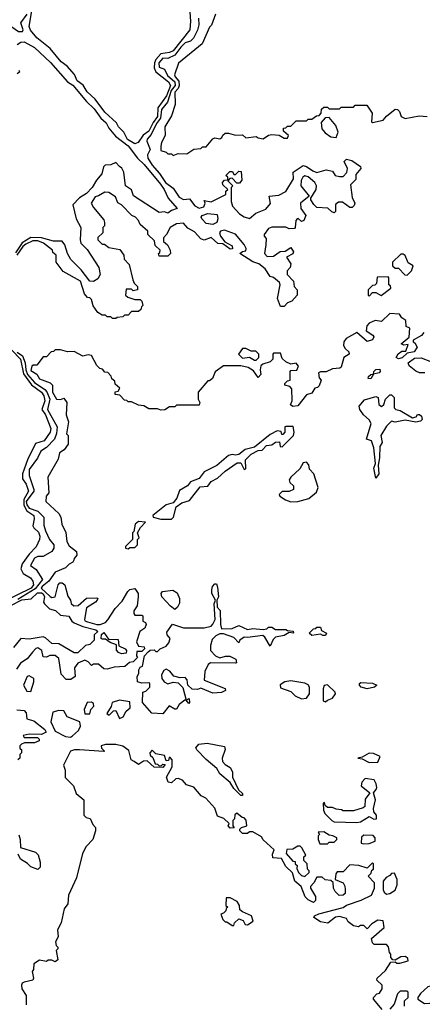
# Model space of a CAD drawing. Extents: x 2737310 to 2869991, y 870230 to 1012730.
# Tile 452 of 479: x 2811960 to 2814282, y 937085 to 942764. Entities that reach past the tile are written whole.
import ezdxf

# ---------------------------------------------------------------- set-up
doc = ezdxf.new("R2010")
doc.units = 0

msp = doc.modelspace()

# ---------------------------------------------------------------- linework, layer by layer
at = {"layer": '0CON02XD'}
for points in [[(2811847.5, 942785), (2811845, 942750), (2811875, 942750), (2811885, 942732.5), (2811915, 942722.5), (2811952.5, 942695), (2811976.7, 942695), (2811980, 942705), (2811967.5, 942745), (2812003.8, 942795)], [(2812940, 942835), (2812946, 942755), (2812940.8, 942705), (2812846, 942585), (2812825, 942574.3), (2812773.8, 942566.2), (2812745.6, 942535), (2812736.7, 942515), (2812736.6, 942486.6), (2812745, 942463.3), (2812818, 942405), (2812830, 942385), (2812806.9, 942325), (2812757.1, 942255), (2812754.4, 942205), (2812729.2, 942170.8), (2812705, 942120.8), (2812672.5, 942097.5), (2812643.8, 942055), (2812625, 942047.5), (2812582.5, 942072.5), (2812561.2, 942115), (2812530, 942145), (2812518.8, 942168.8), (2812450.9, 942230.9), (2812395.5, 942305.5), (2812348.3, 942348.3), (2812325.5, 942385.5), (2812291.4, 942411.4), (2812276.8, 942446.8), (2812233.8, 942495), (2812200.2, 942520.2), (2812135, 942598), (2812058.8, 942658.8), (2812022.7, 942702.7), (2812014.3, 942725), (2812032.8, 942827.2)], [(2813090, 942795), (2813067, 942733), (2813055, 942720), (2813012.5, 942625), (2812877, 942513), (2812853.9, 942446.1), (2812856.2, 942435), (2812878.7, 942408.7), (2812880.6, 942385), (2812873.4, 942366.6), (2812854.2, 942345), (2812856.1, 942273.9), (2812835, 942210), (2812797.5, 942145), (2812800, 942095), (2812777.5, 942055), (2812773.3, 942035), (2812775, 942010), (2812805, 942000), (2812815, 941990), (2812835, 941990), (2812845, 941980)], [(2812991.7, 942771.7), (2812993.3, 942735), (2812985.8, 942704.2), (2812962.3, 942657.7), (2812945, 942640), (2812915, 942631.2), (2812889.4, 942605)], [(2811945, 942620), (2811966.4, 942633.6), (2811985, 942636.2), (2812045, 942602.5), (2812137.1, 942517.1), (2812235, 942406), (2812266, 942386), (2812345, 942291.2), (2812389.5, 942249.5), (2812428, 942195), (2812459.1, 942169.1), (2812475, 942137.5), (2812512.3, 942092.3), (2812585.8, 942035.8), (2812638.8, 941965), (2812678.3, 941928.3), (2812772.9, 941815), (2812794.2, 941785), (2812816.2, 941735), (2812867.5, 941675), (2812835, 941663.3), (2812815, 941647.5), (2812795, 941656.2), (2812765, 941652.5), (2812617, 941747), (2812605, 941782.5), (2812570, 941805), (2812560, 941885), (2812548.3, 941908.3), (2812536.7, 941916.7), (2812515, 941940), (2812485, 941927.5), (2812452.5, 941925), (2812443.3, 941915), (2812433.8, 941875), (2812402.7, 941837.3), (2812378.8, 941795), (2812345, 941761.2), (2812305, 941736.2), (2812266.2, 941695), (2812286.7, 941615), (2812312, 941565), (2812308.8, 941495), (2812313.3, 941475), (2812348.8, 941438.8), (2812416.7, 941335), (2812423.3, 941295), (2812411.7, 941268.3), (2812385, 941253.3), (2812365, 941256.2), (2812315, 941322), (2812255, 941380), (2812235.8, 941415), (2812221.2, 941465), (2812205.7, 941485.7), (2812155, 941485.8), (2812085.6, 941505.6), (2812025, 941507.8), (2811973.9, 941476.1), (2811935, 941420)], [(2812889.4, 942605), (2812855, 942559.2), (2812815, 942540), (2812785, 942541.2), (2812762.5, 942515), (2812765, 942490), (2812795, 942477.5), (2812812.6, 942442.6), (2812854.3, 942405), (2812857.8, 942385), (2812833.6, 942355), (2812812.2, 942287.8), (2812778.6, 942245), (2812773.1, 942195), (2812748.6, 942165), (2812718, 942102), (2812696.2, 942075), (2812693.6, 942063.6), (2812712.5, 942015), (2812697.5, 941985), (2812700, 941965), (2812723.8, 941925), (2812766.8, 941876.8), (2812801.2, 941825), (2812845, 941792.5), (2812880.5, 941740.5), (2812905, 941727.5), (2812940, 941730), (2812970.7, 941690.7), (2812995, 941676.7), (2813022.5, 941685), (2813030, 941705), (2813025, 941720), (2813065, 941713.3), (2813150, 941755), (2813150, 941775), (2813160, 941785), (2813131.7, 941811.7), (2813130, 941825), (2813141.7, 941838.3), (2813160, 941840), (2813160, 941855), (2813150, 941865), (2813171.7, 941888.3), (2813188.3, 941888.3), (2813195, 941870), (2813205, 941870), (2813225, 941890), (2813238.3, 941888.3), (2813241.7, 941838.3), (2813228.3, 941821.7), (2813211.7, 941821.7), (2813185, 941850), (2813171.7, 941848.3), (2813160, 941835), (2813190, 941805), (2813180, 941795), (2813180, 941715), (2813188.3, 941688.3), (2813227.5, 941645), (2813255, 941626.7), (2813285, 941617.5), (2813323, 941647), (2813379.3, 941670.7), (2813407, 941703), (2813400, 941745), (2813455, 941752.5), (2813495, 941772.5), (2813540, 941845), (2813537.5, 941885), (2813595, 941922.5), (2813615, 941917.5), (2813651.2, 941891.2), (2813675, 941883.3), (2813727, 941897), (2813765, 941890), (2813780, 941865), (2813805, 941860), (2813825, 941860), (2813847, 941883), (2813850, 941905), (2813832.5, 941945), (2813845, 941960), (2813875, 941952.5), (2813926.4, 941916.4), (2813927.5, 941905), (2813898.3, 941871.7), (2813898.3, 941841.7), (2813868.3, 941811.7), (2813878.3, 941738.3), (2813892.5, 941705), (2813888.8, 941691.2), (2813878.8, 941681.2), (2813865, 941680), (2813821.7, 941711.7), (2813798.3, 941711.7), (2813782.5, 941697.5), (2813781.7, 941658.3), (2813775, 941650), (2813760, 941655), (2813737, 941677), (2813675, 941680), (2813657, 941697), (2813640, 941725), (2813640, 941735), (2813670, 941785), (2813672.5, 941805), (2813662.5, 941825), (2813625, 941857.5), (2813605, 941862.5), (2813593.6, 941856.4), (2813583.6, 941836.4), (2813582.5, 941805), (2813630, 941745), (2813580, 941705), (2813582.5, 941675), (2813610, 941635), (2813600, 941605), (2813585, 941600), (2813567, 941617), (2813560, 941615), (2813552.5, 941605), (2813550, 941565), (2813545, 941560), (2813515, 941557.5), (2813495, 941567.5), (2813415, 941566.2), (2813395, 941560), (2813370, 941525), (2813370, 941515), (2813381.7, 941501.7), (2813380, 941465), (2813372.5, 941415), (2813388.3, 941398.3), (2813425, 941400), (2813463, 941427), (2813491.7, 941428.3), (2813525, 941450), (2813540, 941425), (2813535, 941412.5), (2813500, 941395), (2813523.8, 941355), (2813520, 941335), (2813502.5, 941315), (2813502.5, 941295), (2813540, 941255), (2813542.5, 941225), (2813560, 941205), (2813560, 941175), (2813529.3, 941140.7), (2813505, 941130), (2813485, 941110), (2813465, 941110), (2813446.4, 941156.4), (2813462.5, 941235), (2813458.3, 941248.3), (2813425, 941277.5), (2813405, 941282.5), (2813376.4, 941326.4), (2813340, 941355), (2813305, 941366.7), (2813230, 941415), (2813245, 941427.5), (2813265, 941430), (2813266.7, 941445), (2813255, 941467.5), (2813205, 941526.2), (2813140.7, 941550.7), (2813117.5, 941545), (2813112.5, 941535), (2813117.5, 941515), (2813142.5, 941482.5), (2813185, 941460), (2813188.3, 941441.7), (2813175, 941440), (2813131.7, 941471.7), (2813103, 941473), (2813065, 941507.5), (2813025, 941492.5), (2813005, 941500), (2812969.3, 941539.3), (2812930.7, 941560.7), (2812905, 941590), (2812864.4, 941585.6), (2812827.5, 941565), (2812807.5, 941525), (2812790, 941505), (2812790, 941485), (2812812.5, 941465), (2812827.5, 941435), (2812830, 941415), (2812815, 941400), (2812765, 941400), (2812760, 941415), (2812768.3, 941421.7), (2812770, 941435), (2812741.7, 941461.7), (2812738.3, 941488.3), (2812700, 941525), (2812700, 941545), (2812655, 941582.5), (2812646.1, 941606.1), (2812627.5, 941625), (2812607.5, 941635), (2812547.5, 941695), (2812527, 941707), (2812513, 941743), (2812475, 941767.5), (2812450.7, 941769.3), (2812415, 941747.5), (2812395, 941742.5), (2812372.5, 941705), (2812385, 941680), (2812445, 941610), (2812450, 941595), (2812450, 941575), (2812440, 941565), (2812440, 941535), (2812411.7, 941508.3), (2812410, 941495), (2812435, 941470), (2812448.3, 941468.3), (2812475, 941450), (2812538.3, 941438.3), (2812560, 941405), (2812563, 941383), (2812591.7, 941351.7), (2812613, 941263), (2812620, 941245), (2812640, 941225), (2812640, 941205), (2812615, 941200), (2812605, 941210), (2812575, 941210), (2812570, 941175), (2812583, 941163), (2812625, 941150), (2812655, 941150), (2812665, 941140), (2812670, 941115), (2812661.7, 941108.3), (2812658.3, 941091.7), (2812645, 941080), (2812605, 941080), (2812585, 941060), (2812565, 941060), (2812555, 941050), (2812523, 941047), (2812515, 941040), (2812495, 941040), (2812485, 941050), (2812465, 941050), (2812455, 941060), (2812435, 941060), (2812410, 941075), (2812383, 941113), (2812375, 941150), (2812365, 941160), (2812351.7, 941161.7), (2812333, 941183), (2812310, 941255), (2812210.7, 941310.7), (2812170, 941365), (2812170, 941405), (2812151.7, 941421.7), (2812150, 941435), (2812096.7, 941475), (2812065, 941487.8), (2812035, 941488.1), (2811995, 941469.5), (2811978.1, 941455), (2811944.1, 941405.9)], [(2811945, 942453.3), (2811960, 942465), (2811955, 942470)], [(2812845, 941980), (2812875, 941992.5), (2812925, 941990), (2812965, 942017.5), (2813005, 942020), (2813015, 942030), (2813035, 942030), (2813075, 942077.5), (2813085, 942082.5), (2813115, 942077.5), (2813126.4, 942083.6), (2813131.7, 942098.3), (2813145, 942110), (2813165, 942110), (2813205, 942097.5), (2813245, 942100), (2813265, 942082.5), (2813325, 942090), (2813335, 942082.5), (2813365, 942077.5), (2813395, 942097.5), (2813415, 942102.5), (2813457.5, 942097.5), (2813485, 942080), (2813505, 942080), (2813510, 942095), (2813481.7, 942121.7), (2813481.7, 942138.3), (2813495, 942140), (2813505, 942150), (2813525, 942150), (2813555, 942180), (2813615, 942180), (2813625, 942190), (2813645, 942190), (2813671.7, 942208.3), (2813688.3, 942211.7), (2813700, 942225), (2813701.7, 942248.3), (2813715, 942260), (2813735, 942260), (2813745, 942250), (2813805, 942250), (2813815, 942260), (2813885, 942260), (2813895, 942270), (2813961.7, 942271.7), (2813992.5, 942225), (2813990, 942175), (2813995, 942170), (2814056.1, 942183.9), (2814075, 942207.5), (2814125, 942247.5), (2814140, 942245), (2814150, 942235), (2814160, 942205), (2814183.6, 942193.6), (2814265, 942210), (2814310, 942205)], [(2813785, 942083.8), (2813796.7, 942115), (2813783.6, 942153.6), (2813745, 942200), (2813721.7, 942198.3), (2813698.3, 942171.7), (2813702.5, 942135), (2813722.1, 942112.1), (2813755, 942088.8), (2813785, 942083.8)], [(2813075, 941583.3), (2813035, 941587.5), (2813010, 941615), (2813006.7, 941625), (2813013.3, 941635), (2813046.1, 941646.1), (2813099.3, 941639.3), (2813103.3, 941615), (2813097.5, 941595), (2813075, 941583.3)], [(2814195, 941290), (2814220, 941315), (2814230, 941345), (2814201.7, 941361.7), (2814183, 941403), (2814171.7, 941411.7), (2814158.3, 941411.7), (2814110, 941365), (2814110, 941345), (2814125, 941330), (2814145, 941330), (2814181.7, 941291.7), (2814195, 941290)], [(2813975, 941170), (2813995, 941190), (2814015, 941190), (2814045, 941172.5), (2814100, 941215), (2814098.3, 941228.3), (2814090, 941235), (2814090, 941275), (2814085, 941280), (2814021.7, 941278.3), (2814018.3, 941241.7), (2814008.3, 941231.7), (2813995, 941230), (2813970, 941205), (2813970, 941175), (2813975, 941170)], [(2814290.7, 940959.3), (2814278.3, 940941.7), (2814230, 940915), (2814230, 940905), (2814240, 940900), (2814252.5, 940875), (2814235, 940847.5), (2814195, 940840), (2814166.7, 940813.3), (2814145, 940807.5), (2814132.5, 940815), (2814143.6, 940836.4), (2814165, 940852.5), (2814178.3, 940851.7), (2814188.3, 940851.7), (2814200, 940890), (2814175, 940887.5), (2814160, 940895), (2814207.5, 940932.5), (2814210, 940985), (2814190, 940995), (2814188.3, 941028.3), (2814163.6, 941043.6), (2814150, 941065), (2814095, 941070), (2814047, 941023), (2814010.7, 941029.3), (2813975, 941013.3), (2813961.7, 940998.3), (2813958.3, 940968.3), (2813996.7, 940945), (2814002.5, 940935), (2813995, 940917.5), (2813965, 940907.5), (2813905, 940960), (2813844.2, 940925.8), (2813830, 940905), (2813828.8, 940885), (2813837, 940867), (2813858.3, 940848.3), (2813860, 940835), (2813830, 940815), (2813815, 940760), (2813807, 940753), (2813765, 940750), (2813727, 940733), (2813695, 940732.5), (2813683.6, 940726.4), (2813688.3, 940698.3), (2813700, 940685), (2813688.3, 940651.7), (2813678.3, 940641.7), (2813661.7, 940638.3), (2813645, 940610), (2813615, 940600), (2813565, 940537.5), (2813535, 940532.5), (2813523, 940543), (2813532.5, 940565), (2813530, 940635), (2813518.3, 940648.3), (2813490, 940655), (2813490, 940665), (2813505, 940680), (2813520, 940685), (2813520, 940735), (2813525, 940740), (2813558.3, 940741.7), (2813568.8, 940765), (2813555, 940782.5), (2813525, 940777.5), (2813495, 940790), (2813475, 940810), (2813465, 940840), (2813425, 940840), (2813420, 940835), (2813420, 940805), (2813405, 940790), (2813362.5, 940777.5), (2813351.7, 940768.3), (2813347.5, 940745), (2813351.7, 940718.3), (2813335, 940700), (2813309.3, 940739.3), (2813277, 940757), (2813235, 940767.5), (2813135, 940767.5), (2813086.7, 940733.3), (2813072.5, 940695)], [(2811809.4, 940965), (2811964.3, 940805), (2811981.3, 940721.3), (2812027.8, 940657.8), (2812086, 940615), (2812100, 940595), (2812105.7, 940565), (2812088, 940515), (2812108.6, 940485), (2812138.8, 940405), (2812135.7, 940384.3), (2812101.2, 940335), (2812051.2, 940318.8), (2812005.8, 940225), (2811975.7, 940144.3), (2811975.9, 940115.9), (2811997.5, 940085), (2812010, 940045), (2811983.1, 939996.9), (2811983.7, 939963.7), (2812001.2, 939931.2), (2812041.2, 939905), (2812043.8, 939885), (2812036.7, 939845), (2812042.3, 939832.3), (2812068.3, 939808.3), (2812075.8, 939785.8), (2812074, 939765), (2812055.7, 939724.3), (2812015, 939682), (2811974.2, 939625), (2811967.3, 939597.3), (2811980.3, 939570.3), (2812022.5, 939545), (2812036.1, 939526.1), (2812040, 939505), (2812025.8, 939485), (2811865, 939405.6)], [(2813072.5, 940695), (2813055, 940680), (2813045, 940680), (2812990, 940615), (2812990, 940575), (2813000, 940555), (2812995, 940540), (2812865, 940540), (2812855, 940530), (2812825, 940530), (2812797, 940513), (2812775, 940512.5), (2812755, 940520), (2812705, 940520), (2812677, 940537), (2812645, 940540), (2812605, 940560), (2812585, 940560), (2812578.3, 940568.3), (2812565, 940570), (2812538.3, 940598.3), (2812511.7, 940601.7), (2812511.7, 940618.3), (2812528.3, 940621.7), (2812538.3, 940638.3), (2812511.7, 940661.7), (2812508.3, 940678.3), (2812491.7, 940691.7), (2812488.3, 940708.3), (2812468.3, 940728.3), (2812451.7, 940731.7), (2812438.3, 940748.3), (2812421.7, 940751.7), (2812405, 940770), (2812375, 940827.5), (2812355, 940830), (2812325, 940822.5), (2812275, 940850), (2812235, 940847.5), (2812195, 940860), (2812165, 940860), (2812155, 940850), (2812141.7, 940848.3), (2812115, 940820), (2812095, 940820), (2812058.3, 940771.7), (2812038.3, 940771.7), (2812030, 940765), (2812025, 940740), (2812059.3, 940719.3), (2812075, 940692.5), (2812135, 940670), (2812150, 940655), (2812150, 940615), (2812172.5, 940575), (2812195, 940572.5), (2812215, 940580), (2812232.5, 940555), (2812227.5, 940485), (2812242.5, 940445), (2812230, 940375), (2812240, 940365), (2812240, 940315), (2812216.4, 940283.6), (2812190, 940265), (2812181.7, 940228.3), (2812122.5, 940125), (2812127.5, 940035), (2812112.5, 940015), (2812110, 939985), (2812186.4, 939916.4), (2812197.5, 939895), (2812202.5, 939855), (2812227, 939807), (2812232.5, 939755), (2812245, 939730), (2812287, 939697), (2812290, 939675), (2812273.8, 939656.2), (2812273, 939647), (2812265.9, 939634.1), (2812245.9, 939624.1), (2812225, 939602.5), (2812165, 939577.5), (2812128.6, 939525), (2812089.2, 939495), (2812084.4, 939484.4), (2812135, 939437.5), (2812145, 939432), (2812164, 939436), (2812181.2, 939505), (2812192.5, 939515), (2812205, 939516), (2812221.2, 939505), (2812238.3, 939438.3), (2812253.3, 939415), (2812256.4, 939396.4), (2812272.3, 939382.3), (2812297.5, 939385), (2812345, 939426.7), (2812405, 939430), (2812410, 939425), (2812407.5, 939415), (2812397.5, 939405), (2812345, 939372.5), (2812333.3, 939305), (2812336.7, 939296.7), (2812351.2, 939291.2), (2812405, 939275.7), (2812425, 939275.8), (2812455, 939288), (2812467.9, 939302.1), (2812511.7, 939368.3), (2812550.7, 939409.3), (2812583.6, 939466.4), (2812595, 939477.5), (2812625, 939482.5), (2812642.5, 939455), (2812642.5, 939435), (2812637, 939383), (2812617.5, 939355), (2812618.3, 939338.3), (2812625, 939330), (2812665, 939330), (2812670, 939325), (2812670, 939295), (2812686.4, 939286.4), (2812690, 939275), (2812682.5, 939255), (2812652.5, 939235), (2812633.3, 939175), (2812645, 939150), (2812677.5, 939147.5), (2812680, 939135), (2812665, 939120), (2812635, 939120), (2812633.3, 939095), (2812640, 939085), (2812615, 939060), (2812593.9, 939056.1), (2812567, 939033), (2812505, 939030), (2812465, 939017.5), (2812445, 939020), (2812415, 939046.7), (2812385, 939047.5), (2812375, 939040), (2812355, 939060), (2812335, 939070), (2812295, 939053.3), (2812276.7, 939025), (2812280, 938975), (2812255, 938957.5), (2812228.3, 938958.3), (2812198.3, 938988.3), (2812185, 939080), (2812165, 939096.7), (2812133.9, 939096.1), (2812115, 939087.5), (2812095, 939090), (2812087.5, 939125), (2812065, 939140), (2812053.6, 939136.4), (2812033.6, 939116.4), (2812003, 939077), (2811965, 939052.5), (2811941.7, 939018.3)], [(2813325, 940800), (2813340, 940815), (2813340, 940835), (2813321.7, 940851.7), (2813295, 940852.5), (2813265, 940867.5), (2813245, 940867.5), (2813222.5, 940835), (2813245, 940812.5), (2813285, 940817.5), (2813315, 940800), (2813325, 940800)], [(2811945, 940847.1), (2811975.7, 940825), (2811992.2, 940785), (2811994.6, 940744.6), (2812005, 940717.5), (2812045, 940670.8), (2812105, 940631.4), (2812117.1, 940617.1), (2812133.1, 940575), (2812120, 940515), (2812176.2, 940415), (2812172.7, 940377.3), (2812161.2, 940345), (2812113.9, 940296.1), (2812082.5, 940275), (2812062.5, 940235), (2812015, 940170), (2812013.8, 940135), (2812042, 940055), (2812040.8, 940045), (2811998.2, 939985), (2812000.9, 939965), (2812015, 939946.7), (2812065, 939930), (2812100, 939895), (2812099.3, 939849.3), (2812108.8, 939815), (2812132.5, 939765), (2812156.7, 939735), (2812157.5, 939715), (2812145, 939697.5), (2812095, 939667.5), (2812065, 939667.5), (2812045, 939657.5), (2812022.5, 939615), (2812055, 939592.5), (2812092.5, 939535), (2812049.7, 939480.3), (2811949.4, 939420.6)], [(2814296.4, 940726.4), (2814267, 940727), (2814245, 940737.5), (2814207, 940767), (2814200, 940785), (2814238.3, 940811.7), (2814275, 940813.3), (2814335, 940790)], [(2813985, 940692.5), (2813970, 940695), (2813972.5, 940705), (2813985, 940716.7), (2814000, 940720), (2814003.3, 940735), (2814014.2, 940745.8), (2814038.3, 940748.3), (2814040, 940735), (2814033, 940727), (2814000, 940720), (2813985, 940692.5)], [(2814015, 940120), (2814003.6, 940176.4), (2814012.5, 940205), (2814003.8, 940295), (2813990, 940335), (2813960, 940345), (2813987.5, 940435), (2813976.4, 940456.4), (2813943.9, 940483.9), (2813922.5, 940515), (2813917.5, 940535), (2813949.3, 940570.7), (2814015, 940590), (2814027.5, 940585), (2814032.5, 940545), (2814047, 940533), (2814060, 940545), (2814070, 940575), (2814095, 940600), (2814105, 940600), (2814120, 940585), (2814120, 940525), (2814130, 940515), (2814155, 940510), (2814225, 940467.5), (2814246.7, 940473.3), (2814255, 940487.5), (2814267, 940487), (2814277, 940477), (2814281.7, 940458.3), (2814271.7, 940448.3), (2814245, 940442.5), (2814183.6, 940453.6), (2814125, 940443.3), (2814105, 940447.5), (2814075, 940420), (2814042.5, 940365), (2814050, 940325), (2814037, 940303), (2814036.4, 940236.4), (2814027.5, 940195), (2814032.5, 940145), (2814015, 940120)], [(2812835, 939883.3), (2812846.7, 939895), (2812862.5, 939955), (2812895, 939976.7), (2812939.3, 939990.7), (2813000.6, 940069.4), (2813045.9, 940074.1), (2813065, 940101.2), (2813100.3, 940119.7), (2813145, 940160), (2813215, 940208.8), (2813235, 940207.5), (2813255, 940170), (2813265, 940172.5), (2813262.5, 940225), (2813295, 940257.5), (2813335, 940280), (2813358.3, 940281.7), (2813383, 940307), (2813415, 940312.5), (2813435, 940327.5), (2813458.3, 940328.3), (2813461.7, 940301.7), (2813475, 940300), (2813540, 940365), (2813542.5, 940385), (2813538.3, 940418.3), (2813495, 940417.5), (2813490, 940415), (2813490, 940385), (2813478.3, 940371.7), (2813471.7, 940371.7), (2813468.3, 940388.3), (2813445, 940392.5), (2813405, 940371.2), (2813315, 940297.5), (2813260, 940285), (2813225, 940256.2), (2813205, 940251.2), (2813185, 940256.2), (2813165, 940250), (2813097.3, 940192.7), (2813024.4, 940155.6), (2812995, 940116.7), (2812945, 940097.5), (2812927.5, 940075), (2812882.3, 940047.7), (2812866.8, 940003.2), (2812845, 939977.5), (2812804.3, 939965.7), (2812727.5, 939905), (2812730, 939895), (2812775, 939883.3), (2812835, 939883.3)], [(2813525, 939983.3), (2813565, 939984), (2813628.3, 940001.7), (2813671.2, 940038.8), (2813681.2, 940065), (2813657.5, 940145), (2813631.7, 940171.7), (2813627, 940197), (2813615, 940212.5), (2813595, 940207.5), (2813576.4, 940173.6), (2813524.1, 940125.9), (2813515, 940110), (2813517.5, 940095), (2813540, 940075), (2813540, 940055), (2813515, 940042.5), (2813475, 940042.5), (2813457.5, 940025), (2813460, 940015), (2813494.1, 939994.1), (2813525, 939983.3)], [(2812585, 939712.5), (2812595, 939720), (2812625, 939720), (2812640, 939735), (2812640, 939765), (2812650, 939775), (2812640, 939805), (2812656.7, 939835), (2812686.2, 939866.2), (2812645, 939868.8), (2812626.7, 939855), (2812617.5, 939812.5), (2812610, 939805), (2812610, 939765), (2812570, 939725), (2812570, 939715), (2812585, 939712.5)], [(2812785, 938760), (2812722.5, 938765), (2812667.5, 938825), (2812670, 938885), (2812688.3, 938891.7), (2812710, 938915), (2812710, 938935), (2812705, 938940), (2812665, 938937.5), (2812640, 938945), (2812637.5, 938975), (2812646.4, 938993.6), (2812647.5, 939015), (2812655, 939030), (2812667.5, 939035), (2812680, 939095), (2812701.7, 939118.3), (2812713, 939127), (2812735, 939130), (2812745, 939120), (2812755, 939120), (2812770, 939135), (2812805, 939150), (2812820.7, 939169.3), (2812827.5, 939195), (2812810, 939215), (2812808.3, 939231.7), (2812841.7, 939278.3), (2812905, 939256.7), (2813025, 939256.7), (2813063.6, 939266.4), (2813075, 939277.5), (2813087.5, 939305), (2813082.5, 939395), (2813090, 939415), (2813067.5, 939455), (2813067.5, 939475), (2813072.5, 939495), (2813085, 939510), (2813095, 939510), (2813101.7, 939491.7), (2813106.7, 939435), (2813097.5, 939415), (2813100, 939375), (2813116.4, 939356.4), (2813117.5, 939275), (2813125, 939250), (2813185, 939253.3), (2813225, 939270), (2813275, 939247.5), (2813305, 939252.5), (2813365, 939247.5), (2813385, 939250), (2813395, 939260), (2813415, 939260), (2813435, 939247.5), (2813495, 939247.5), (2813505, 939240), (2813537, 939237), (2813540, 939225), (2813515, 939230), (2813485, 939212.5), (2813435, 939202.5), (2813421.7, 939188.3), (2813405, 939150), (2813373.3, 939203.3), (2813361.7, 939211.7), (2813275, 939200), (2813255, 939202.5), (2813230, 939185), (2813225, 939170), (2813195, 939200), (2813135, 939222.5), (2813115, 939222.5), (2813090.7, 939209.3), (2813070.7, 939189.3), (2813060, 939155), (2813060, 939125), (2813090, 939095), (2813115, 939082.5), (2813147, 939093), (2813173, 939093), (2813207.5, 939075), (2813210, 939055), (2813205, 939052.5), (2813060, 939055), (2813047.5, 939045), (2813027.5, 939005), (2813023.6, 938953.6), (2813145, 938906.7), (2813147.5, 938895), (2813125, 938882.5), (2813075, 938880), (2813005, 938907.5), (2812985, 938900), (2812955, 938902.5), (2812930, 938925), (2812927, 938957), (2812915, 938970), (2812885, 938967.5), (2812848.3, 938978.3), (2812826.4, 939006.4), (2812805, 939017.5), (2812790.7, 939009.3), (2812777.5, 938985), (2812780, 938965), (2812793.3, 938945), (2812815, 938933.3), (2812845, 938942.5), (2812875, 938940), (2812901.7, 938911.7), (2812920, 938840), (2812938.3, 938848.3), (2812940, 938825), (2812935, 938820), (2812920, 938840), (2812911.7, 938838.3), (2812880, 938815), (2812865, 938787.5), (2812855, 938787.5), (2812823, 938807), (2812785, 938760)], [(2811912.6, 939387.4), (2811972.9, 939417.1), (2812025.6, 939424.4), (2812062.5, 939457.5), (2812085, 939457.5), (2812095, 939452), (2812104, 939435), (2812097.5, 939405), (2812102.5, 939395), (2812132.5, 939365), (2812166.1, 939356.1), (2812195, 939330), (2812243.6, 939323.6), (2812261.2, 939295), (2812275, 939286), (2812325, 939263.8), (2812400, 939245), (2812410, 939235), (2812390, 939215), (2812390, 939185), (2812365, 939160), (2812340, 939155), (2812295, 939112.5), (2812275, 939112.5), (2812185, 939163.8), (2812145, 939166.2), (2812108.8, 939198.8), (2812095, 939203.8), (2812015, 939190), (2811966.1, 939193.9), (2811925, 939142.5)], [(2812855, 939362.5), (2812830.5, 939380.5), (2812780, 939435), (2812776.2, 939455), (2812784, 939466), (2812843.9, 939473.9), (2812868.8, 939458.8), (2812882.5, 939425), (2812881.7, 939398.3), (2812870, 939375), (2812855, 939362.5)], [(2812547, 939107), (2812530, 939115), (2812518.3, 939128.3), (2812518.3, 939158.3), (2812481.7, 939171.7), (2812455, 939190), (2812435, 939190), (2812430, 939195), (2812431.7, 939218.3), (2812445, 939230), (2812471.7, 939191.7), (2812528.3, 939188.3), (2812531.7, 939151.7), (2812567.5, 939135), (2812576.7, 939125), (2812575, 939110), (2812547, 939107)], [(2813708.3, 939211.7), (2813695, 939220), (2813645, 939212.5), (2813630, 939225), (2813655, 939250), (2813668.3, 939251.7), (2813675, 939260), (2813695, 939260), (2813701.7, 939241.7), (2813730, 939225), (2813725, 939212.5), (2813708.3, 939211.7)], [(2812025, 938890), (2812042.5, 938945), (2812042.5, 938965), (2812015, 938980), (2812002.5, 938975), (2811981.2, 938925), (2812000.7, 938890.7), (2812025, 938890)], [(2813585, 938847.5), (2813615, 938850), (2813632.5, 938875), (2813632.5, 938915), (2813625, 938927.5), (2813605, 938936.7), (2813525, 938950), (2813490, 938945), (2813463, 938927), (2813465, 938910), (2813525, 938890), (2813550, 938865), (2813585, 938847.5)], [(2813725, 938830), (2813735, 938840), (2813765, 938850), (2813782.5, 938875), (2813780, 938885), (2813735, 938927.5), (2813717, 938923), (2813710, 938905), (2813710, 938835), (2813725, 938830)], [(2813965, 938903.8), (2813930, 938915), (2813920, 938925), (2813920, 938935), (2813928.3, 938941.7), (2813995, 938937.5), (2814020, 938925), (2814006.4, 938913.6), (2813965, 938903.8)], [(2812365, 938760), (2812370, 938785), (2812387.5, 938805), (2812385, 938820), (2812375, 938827.5), (2812350, 938825), (2812332.5, 938785), (2812335, 938760), (2812365, 938760)], [(2812535, 938732.5), (2812556.4, 938743.6), (2812573.6, 938776.4), (2812597.5, 938795), (2812595, 938830), (2812535, 938840), (2812492.5, 938825), (2812487, 938803), (2812463, 938763), (2812477, 938753), (2812501.7, 938778.3), (2812515, 938780), (2812535, 938732.5)], [(2811943, 938783), (2811985, 938780), (2811997, 938767), (2812001.7, 938731.7), (2812040.7, 938720.7), (2812105, 938670), (2812112.5, 938655), (2812085, 938641.2), (2812015, 938643.3), (2811980, 938635), (2811985, 938623.3), (2812063.3, 938623.3), (2812072.5, 938615), (2812072.5, 938605), (2812046.1, 938593.9), (2811987, 938593), (2811970, 938585), (2811960, 938575), (2811960, 938560), (2811970, 938555), (2811970, 938535), (2811960, 938525), (2811960, 938505), (2811950, 938495)], [(2812253.6, 938626.4), (2812265, 938632.5), (2812300, 938665), (2812311.7, 938688.3), (2812307.5, 938715), (2812233.9, 938743.9), (2812215, 938776.7), (2812185, 938780), (2812150.7, 938769.3), (2812140, 938715), (2812165, 938660), (2812225, 938628.8), (2812253.6, 938626.4)], [(2813245, 938290), (2813235, 938290), (2813195, 938330), (2813173.9, 938363.9), (2813114.1, 938414.1), (2813097.5, 938445), (2813035, 938496.7), (2812982.3, 938552.3), (2812976.7, 938565), (2812993.3, 938585), (2813041.7, 938591.7), (2813141.2, 938571.2), (2813146.2, 938555), (2813128.8, 938505), (2813130, 938485), (2813145, 938467.5), (2813175, 938450), (2813186.7, 938425), (2813186.7, 938395), (2813221.7, 938321.7), (2813245, 938300), (2813245, 938290)], [(2814050, 937055), (2814000, 937115), (2814000, 937125), (2814020, 937145), (2814035, 937150), (2814050, 937175), (2814050, 937195), (2814020, 937225), (2814022.5, 937235), (2814069.3, 937280.7), (2814101.7, 937328.3), (2814125, 937330), (2814135, 937322.5), (2814153, 937323), (2814200, 937335), (2814198.3, 937348.3), (2814185, 937360), (2814158.3, 937358.3), (2814125, 937340), (2814111.7, 937341.7), (2814100, 937355), (2814100, 937375), (2814093, 937383), (2814087, 937417), (2814075, 937430), (2814005, 937430), (2813995, 937440), (2813990, 937465), (2814061.7, 937528.3), (2814056.4, 937566.4), (2814025, 937570), (2813990.7, 937549.3), (2813965, 937520), (2813945, 937540), (2813925, 937540), (2813915, 937532.5), (2813885, 937537.5), (2813855, 937560), (2813845, 937580), (2813805, 937591.2), (2813781.7, 937588.3), (2813737.5, 937552.5), (2813695, 937560), (2813657.5, 937585), (2813660, 937595), (2813685, 937607.5), (2813825, 937642.5), (2813845, 937657.5), (2813930, 937685), (2813990, 937715), (2814007.5, 937755), (2814007.5, 937785), (2813970, 937825), (2813988.3, 937841.7), (2813991.7, 937858.3), (2814000, 937865), (2814000, 937895), (2813995, 937900), (2813965, 937870), (2813916.4, 937886.4), (2813865, 937890), (2813825, 937850), (2813791.7, 937848.3), (2813783, 937837), (2813780, 937805), (2813826.4, 937786.4), (2813836.4, 937766.4), (2813837, 937747), (2813837.5, 937725), (2813825, 937713.8), (2813802.3, 937712.3), (2813780, 937735), (2813770, 937755), (2813767.5, 937787.5), (2813755, 937800), (2813723, 937803), (2813705, 937817.5), (2813675, 937817.5), (2813657.5, 937785), (2813637.5, 937765), (2813637.5, 937755), (2813666.4, 937706.4), (2813666.4, 937683.6), (2813655, 937672.5), (2813625, 937687.5), (2813607.5, 937705), (2813583.6, 937763.6), (2813547.5, 937795), (2813533, 937843), (2813495, 937880), (2813470, 937925), (2813420.7, 937930.7), (2813418.3, 937951.7), (2813427.5, 937975), (2813363.6, 938033.6), (2813355, 938050), (2813305, 938080), (2813285, 938080), (2813275, 938070), (2813245, 938070), (2813230, 938085), (2813230, 938095), (2813240, 938105), (2813270, 938115), (2813267, 938147), (2813255, 938160), (2813243, 938163), (2813211.7, 938188.3), (2813201.7, 938178.3), (2813200, 938155), (2813190, 938145), (2813190, 938115), (2813197, 938103), (2813175, 938100), (2813162.5, 938115), (2813168.3, 938128.3), (2813137, 938157), (2813100.7, 938170.7), (2813086.4, 938216.4), (2813033.9, 938273.9), (2813007, 938287), (2812965, 938337.5), (2812921.7, 938351.7), (2812898.3, 938378.3), (2812875, 938387.5), (2812860, 938385), (2812835, 938362.5), (2812817, 938367), (2812807.5, 938395), (2812840, 938455), (2812840, 938495), (2812828.3, 938508.3), (2812821.7, 938508.3), (2812818.3, 938491.7), (2812805, 938490), (2812795, 938520), (2812745, 938530), (2812725, 938550), (2812710, 938535), (2812711.7, 938521.7), (2812728.3, 938508.3), (2812741.7, 938471.7), (2812755, 938470), (2812765, 938460), (2812778.3, 938461.7), (2812785, 938470), (2812798.3, 938468.3), (2812785, 938450), (2812735, 938452.5), (2812695, 938490), (2812675, 938487.5), (2812645, 938467.5), (2812620, 938485), (2812603.3, 938495), (2812589.5, 938549.5), (2812555, 938573.3), (2812515, 938582.5), (2812455, 938582.5), (2812430, 938575), (2812431.7, 938561.7), (2812450, 938545), (2812445, 938542.5), (2812305, 938553.3), (2812277, 938553), (2812252.5, 938545), (2812212.5, 938465), (2812222.5, 938435), (2812223, 938393), (2812270, 938345), (2812285, 938300), (2812330, 938265), (2812330, 938175), (2812343, 938163), (2812366.4, 938156.4), (2812381.7, 938121.7), (2812397.5, 938105), (2812397.5, 938085), (2812381.2, 938035), (2812343.9, 937996.1), (2812322.5, 937955), (2812287.5, 937815), (2812242.5, 937715), (2812237.5, 937665), (2812217.5, 937635), (2812200, 937555), (2812177.5, 937515), (2812182.5, 937475), (2812167.5, 937445), (2812170, 937425), (2812180, 937415), (2812180, 937405), (2812170, 937395), (2812179.3, 937340.7), (2812165, 937330), (2812145, 937340), (2812125, 937340), (2812115, 937332.5), (2812075, 937340), (2812041.7, 937318.3), (2812040, 937285), (2812032.5, 937275), (2812040, 937235), (2812036.7, 937225), (2811985, 937212.5), (2811973.6, 937206.4), (2811970, 937195), (2811972.5, 937175), (2811996.7, 937135), (2811998.3, 937081.7)], [(2813975, 938480), (2814025, 938482.5), (2814040, 938515), (2814001.7, 938531.7), (2813975, 938532.5), (2813935, 938510), (2813910, 938505), (2813935, 938500), (2813975, 938480)], [(2813905, 938133.3), (2813925, 938137.5), (2813975, 938167.5), (2814003.6, 938153.6), (2814017.5, 938155), (2814017.5, 938175), (2814002.5, 938195), (2814000, 938215), (2814012.5, 938265), (2814000, 938305), (2814017, 938323), (2814020, 938335), (2814017, 938357), (2814005, 938380), (2813953.6, 938386.4), (2813933, 938367), (2813930, 938345), (2813980, 938305), (2813952.5, 938267.5), (2813950, 938225), (2813941.7, 938218.3), (2813885, 938200), (2813825, 938200), (2813817, 938207), (2813785, 938210), (2813765, 938220), (2813735, 938220), (2813721.7, 938231.7), (2813718.3, 938248.3), (2813710, 938245), (2813712.5, 938205), (2813720, 938185), (2813760, 938145), (2813775, 938137.5), (2813905, 938133.3)], [(2813735, 938010), (2813745, 938020), (2813775, 938020), (2813790, 938035), (2813790, 938045), (2813767, 938057), (2813745, 938060), (2813715, 938080), (2813681.7, 938078.3), (2813690, 938065), (2813682.5, 938057.5), (2813682.5, 938035), (2813690.7, 938010.7), (2813735, 938010)], [(2811955, 938062.5), (2811963.6, 938036.4), (2811965, 937990), (2812051.7, 937961.7), (2812067.5, 937947.5), (2812077.5, 937905), (2812077.5, 937875), (2812065, 937862.5), (2812025, 937877.5), (2812005, 937897.5), (2811965, 937922.5), (2811951.7, 937951.7)], [(2813945, 938010), (2813975, 938012.5), (2814010, 938025), (2814010, 938045), (2813998.3, 938058.3), (2813945, 938060), (2813931.7, 938048.3), (2813930, 938015), (2813945, 938010)], [(2813605, 937822.5), (2813630, 937845), (2813630, 937855), (2813620, 937865), (2813617.5, 937895), (2813600, 937915), (2813600, 937935), (2813610, 937945), (2813587, 937987), (2813577, 937997), (2813565, 937997.5), (2813535, 937980), (2813501.7, 937978.3), (2813497.5, 937955), (2813535, 937910), (2813548.3, 937908.3), (2813550, 937895), (2813560, 937885), (2813558.3, 937868.3), (2813567.5, 937845), (2813585, 937827.5), (2813605, 937822.5)], [(2814075, 937720), (2814095, 937723.3), (2814126.4, 937743.6), (2814136.7, 937775), (2814136.7, 937805), (2814121.7, 937841.7), (2814105, 937840), (2814095, 937827.5), (2814073.6, 937816.4), (2814057.5, 937795), (2814056.7, 937745), (2814061.7, 937731.7), (2814075, 937720)], [(2813195, 937540), (2813200, 937555), (2813225, 937577.5), (2813248.3, 937568.3), (2813260, 937545), (2813275, 937543.3), (2813307.5, 937565), (2813296.7, 937595), (2813245, 937617.5), (2813230.7, 937630.7), (2813227.5, 937655), (2813215, 937677.5), (2813175, 937700), (2813151.7, 937698.3), (2813150, 937655), (2813160, 937645), (2813151.7, 937638.3), (2813150, 937625), (2813135, 937610), (2813120, 937605), (2813132.5, 937575), (2813145, 937560), (2813155, 937560), (2813185, 937540), (2813195, 937540)], [(2814295, 937090), (2814325, 937092.5), (2814480, 937145), (2814493, 937167), (2814485, 937202.5), (2814470, 937215), (2814446.4, 937216.4), (2814314.2, 937185.8), (2814272.7, 937147.3), (2814257.5, 937125), (2814257.5, 937115), (2814295, 937090)], [(2814195, 937160), (2814155, 937160), (2814140, 937145), (2814120, 937085), (2814095, 937057.5)], [(2814180, 937075), (2814180, 937105), (2814200, 937125), (2814200, 937155), (2814195, 937160)]]:
    msp.add_lwpolyline(points, dxfattribs=at)

doc.saveas('drawing.dxf')
